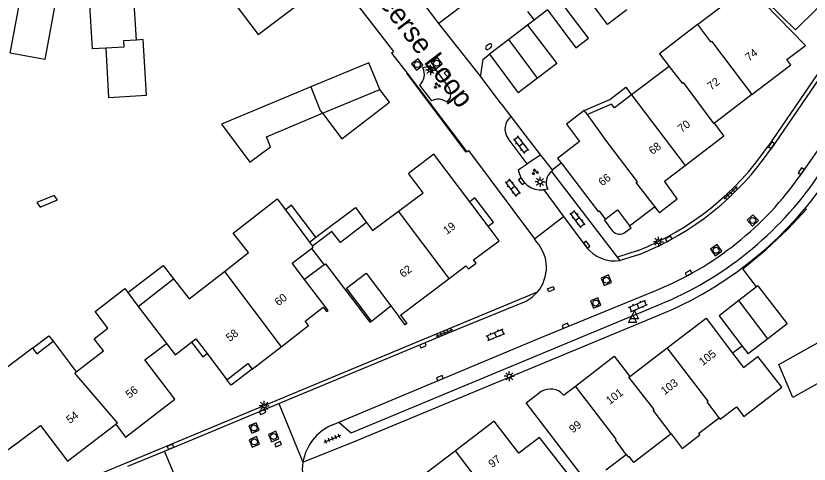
# Model space of a CAD drawing. Extents: x 126000 to 131009, y 393000 to 395500.
# Drawn here: x 130800.8 to 130899.9, y 395126 to 395182 of the extents above; entities that cross this region are included whole.
import ezdxf

# ---------------------------------------------------------------- set-up
doc = ezdxf.new("R2010")
doc.units = 0
for name, color, linetype in [('gg-afsc-erfafscheiding', 7, 'Continuous'), ('gg-afsc-muur', 7, 'Continuous'), ('gg-anno-huisnummerreeks BGT', 7, 'Continuous'), ('gg-anno-openbare ruimte label', 7, 'Continuous'), ('gg-bbg-bijgebouw', 7, 'Continuous'), ('gg-bbg-gedigitaliseerde bebouwing', 7, 'Continuous'), ('gg-bbg-gedigitaliseerde bijgebouw', 7, 'Continuous'), ('gg-bbg-hoofdgebouw', 7, 'Continuous'), ('gg-bbg-luifel en loopbrug', 7, 'Continuous'), ('gg-bbg-tussenscheiding', 7, 'Continuous'), ('gg-knt-verharding', 7, 'Continuous'), ('gg-knt-verharding nz', 7, 'Continuous'), ('gt-grn-vlakafsluiter', 7, 'Continuous'), ('gt-grn-weggrens', 7, 'Continuous'), ('gt-symb-brandkraan', 7, 'Continuous'), ('gt-symb-groenvak', 7, 'Continuous'), ('gt-symb-klinker verharding', 7, 'Continuous'), ('gt-symb-kolk', 7, 'Continuous'), ('gt-symb-kolk center center', 7, 'Continuous'), ('gt-symb-lichtmast', 7, 'Continuous'), ('gt-symb-rioolschacht', 7, 'Continuous'), ('gt-symb-tegel verharding', 7, 'Continuous'), ('gt-symb-waterafsluiter', 7, 'Continuous')]:
    doc.layers.add(name, color=color, linetype=linetype)

# ---------------------------------------------------------------- blocks, each defined once
blk = doc.blocks.new('gt0-KOLK')
at = {"layer": 'gt-symb-kolk'}
blk.add_lwpolyline([(0, 0), (0.375, 0), (0.375, 0.4), (-0.375, 0.4), (-0.375, 0), (0, 0)], dxfattribs=at)
blk = doc.blocks.new('gt0-RS')
at = {"layer": 'gt-symb-rioolschacht'}
blk.add_lwpolyline([(-0.5, -0.5), (0.5, -0.5), (0.5, 0.5), (-0.5, 0.5)], close=True, dxfattribs=at)
blk.add_circle((0, 0), 0.375, dxfattribs=at)
blk = doc.blocks.new('gt0-TEG1')
at = {"layer": 'gt-symb-tegel verharding'}
for p, q in [((-1.125, 0), (1.125, 0)), ((-0.9, -0.25), (-0.9, 0.25)), ((-0.45, -0.25), (-0.45, 0.25)), ((0, -0.25), (0, 0.25)), ((0.45, -0.25), (0.45, 0.25)), ((0.9, -0.25), (0.9, 0.25))]:
    blk.add_line(p, q, dxfattribs=at)
blk = doc.blocks.new('gt0-WAFSL')
at = {"layer": 'gt-symb-waterafsluiter'}
for p, q in [((-0.5, -0.333), (0, 0.667)), ((0, 0.667), (0.5, -0.333)), ((0.5, -0.333), (-0.5, -0.333))]:
    blk.add_line(p, q, dxfattribs=at)
blk = doc.blocks.new('gt0-KL1')
at = {"layer": 'gt-symb-klinker verharding'}
for p, q in [((-1.15, 0.3), (1.15, 0.3)), ((-1, -0.3), (-1, 0.3)), ((-0.5, 0.3), (-0.5, 0.45)), ((0, -0.3), (0, 0.3)), ((0.5, 0.3), (0.5, 0.45)), ((1, -0.3), (1, 0.3)), ((-1.15, -0.3), (1.15, -0.3)), ((-0.5, -0.45), (-0.5, -0.3)), ((0.5, -0.45), (0.5, -0.3))]:
    blk.add_line(p, q, dxfattribs=at)
blk = doc.blocks.new('gt0-KOLKCC')
at = {"layer": 'gt-symb-kolk center center'}
blk.add_lwpolyline([(-0.375, 0.2), (0.375, 0.2), (0.375, -0.2), (-0.375, -0.2)], close=True, dxfattribs=at)
blk = doc.blocks.new('gt0-LMAST')
at = {"layer": 'gt-symb-lichtmast'}
for p, q in [((-0.182, 0.173), (-0.447, 0.438)), ((-0.005, 0.246), (-0.005, 0.621)), ((0.172, 0.173), (0.437, 0.438)), ((-0.255, -0.004), (-0.63, -0.004)), ((-0.182, -0.181), (-0.447, -0.446)), ((-0.005, -0.254), (-0.005, -0.629)), ((0.437, -0.446), (0.172, -0.181)), ((0.245, -0.004), (0.62, -0.004))]:
    blk.add_line(p, q, dxfattribs=at)
blk.add_circle((-0.005, -0.004), 0.25, dxfattribs=at)
blk = doc.blocks.new('gt0-GRVAK')
at = {"layer": 'gt-symb-groenvak'}
for p, q in [((-0.11, 0.189), (-0.228, 0.24)), ((-0.182, 0.153), (0.088, 0.153)), ((-0.091, 0.211), (-0.156, 0.322)), ((-0.047, 0.214), (-0.047, 0.393)), ((-0.004, 0.211), (0.061, 0.322)), ((0.015, 0.189), (0.133, 0.24)), ((0.262, -0.052), (0.197, 0.059)), ((0.305, -0.049), (0.305, 0.13)), ((0.349, -0.052), (0.414, 0.059)), ((-0.245, -0.228), (-0.363, -0.177)), ((-0.318, -0.264), (-0.047, -0.264)), ((-0.226, -0.206), (-0.291, -0.095)), ((-0.183, -0.203), (-0.183, -0.024)), ((-0.139, -0.206), (-0.074, -0.095)), ((-0.12, -0.228), (-0.002, -0.177)), ((0.243, -0.074), (0.125, -0.023)), ((0.17, -0.11), (0.441, -0.11)), ((0.368, -0.074), (0.486, -0.023))]:
    blk.add_line(p, q, dxfattribs=at)
blk = doc.blocks.new('gt0-BR')
at = {"layer": 'gt-symb-brandkraan'}
for centre, radius, start, end in [((-0.244, 0), 0.206, 107.56694, 252.43307), ((0.599, -2.664), 3, 106.89205, 107.56694), ((0, -0.691), 0.938, 73.10799, 106.89205), ((-0.599, -2.664), 3, 72.43309, 73.10799), ((0.244, 0), 0.206, 287.56695, 72.43309), ((0.599, 2.664), 3, 252.43307, 253.10797), ((0, 0.691), 0.938, 253.10797, 286.89206), ((-0.599, 2.664), 3, 286.89206, 287.56695)]:
    blk.add_arc(centre, radius, start, end, dxfattribs=at)

msp = doc.modelspace()

# ---------------------------------------------------------------- linework, layer by layer
at = {"layer": 'gg-afsc-erfafscheiding'}
for p, q in [((130858.611, 395184.836), (130853.667, 395181.062)), ((130867.226, 395182.747), (130865.549, 395181.471)), ((130865.549, 395181.471), (130864.736, 395180.852)), ((130849.596, 395174.833), (130857.01, 395164.982)), ((130861.422, 395171.033), (130862.669, 395169.413)), ((130862.669, 395169.413), (130866.372, 395164.601)), ((130866.372, 395164.601), (130867.796, 395162.751)), ((130867.796, 395162.751), (130868.938, 395163.627)), ((130891.553, 395140.757), (130890.366, 395139.856))]:
    msp.add_line(p, q, dxfattribs=at)
for points in [[(130853.667, 395181.062), (130839.16, 395200.202), (130832.92, 395208.312)], [(130893.349, 395148.158), (130891.66, 395150.412), (130894.577, 395152.837), (130897.31, 395155.419), (130899.632, 395157.916)]]:
    msp.add_lwpolyline(points, dxfattribs=at)
at = {"layer": 'gg-afsc-muur'}
msp.add_lwpolyline([(130847.738, 395177.347), (130849.707, 395174.83), (130857.147, 395165.028)], dxfattribs=at)
at = {"layer": 'gg-bbg-bijgebouw'}
for p, q in [((130864.736, 395180.852), (130862.382, 395179.051)), ((130862.382, 395179.051), (130860, 395177.228)), ((130860, 395177.228), (130863.565, 395172.407)), ((130846.272, 395172.823), (130844.89, 395176.144)), ((130893.349, 395148.158), (130891.123, 395146.442)), ((130893.516, 395148.287), (130893.349, 395148.158)), ((130891.123, 395146.442), (130888.664, 395144.545)), ((130888.664, 395144.545), (130891.553, 395140.757)), ((130891.553, 395140.757), (130892.292, 395139.787))]:
    msp.add_line(p, q, dxfattribs=at)
at = {"layer": 'gg-bbg-gedigitaliseerde bebouwing'}
for p, q in [((130885.972, 395180.937), (130892.24, 395185.671)), ((130831.06, 395179.69), (130838.2, 395185.127)), ((130882.441, 395175.686), (130877.744, 395172.144)), ((130872.214, 395169.687), (130871.832, 395170.177)), ((130853.04, 395164.719), (130849.874, 395162.326)), ((130834.471, 395157.756), (130837.489, 395153.734)), ((130844.63, 395156.2), (130841.354, 395153.697)), ((130837.489, 395153.734), (130837.865, 395153.234)), ((130816.083, 395145.72), (130820.504, 395149.153)), ((130814.78, 395147.44), (130816.083, 395145.72)), ((130805.44, 395141.36), (130808.35, 395137.54)), ((130802.876, 395140.507), (130799.459, 395137.917)), ((130872.63, 395123.19), (130864.578, 395133.659)), ((130886.138, 395129.86), (130888.687, 395131.799)), ((130874.536, 395125.293), (130877.075, 395127.225))]:
    msp.add_line(p, q, dxfattribs=at)
for points in [[(130812.028, 395177.958), (130810.39, 395177.87), (130810, 395184.07), (130805.74, 395183.8), (130804.4, 395176.54), (130800.1, 395177.33), (130802.28, 395189.14), (130803.29, 395189.199)], [(130815.854, 395178.987), (130815.486, 395184.915), (130813.862, 395184.814), (130813.59, 395189.205)], [(130819.19, 395188.8), (130823.88, 395189.22), (130831.06, 395179.69)], [(130885.972, 395180.937), (130881.226, 395177.25), (130882.441, 395175.686)], [(130815.854, 395178.987), (130814.229, 395178.899), (130814.28, 395178.08), (130812.028, 395177.958)], [(130877.744, 395172.144), (130875.59, 395170.52), (130875.221, 395170.992), (130872.214, 395169.687)], [(130848.613, 395157.617), (130851.68, 395159.91), (130849.874, 395162.326)], [(130826.85, 395150.09), (130829.87, 395152.44), (130827.96, 395154.88), (130833.44, 395159.13), (130834.471, 395157.756)], [(130844.63, 395156.2), (130845.383, 395155.202), (130848.613, 395157.617)], [(130841.354, 395153.697), (130840.292, 395155.088), (130837.865, 395153.234)], [(130820.504, 395149.153), (130822.44, 395146.66), (130826.85, 395150.09)], [(130808.35, 395137.54), (130811.74, 395140.17), (130810.59, 395141.66), (130812.3, 395142.98), (130810.69, 395145.09), (130814.41, 395147.93), (130814.78, 395147.44)], [(130802.876, 395140.507), (130803.42, 395139.79), (130805.44, 395141.36)], [(130888.687, 395131.799), (130888.83, 395131.61), (130890.85, 395133.17), (130891.77, 395131.98), (130896.53, 395135.64), (130893.517, 395139.459)], [(130867.14, 395122.42), (130869.99, 395124.55), (130866.252, 395129.356)], [(130882.691, 395129.78), (130878.012, 395126.221), (130877.452, 395126.957)], [(130882.691, 395129.78), (130884.07, 395127.96), (130886.28, 395129.67), (130886.138, 395129.86)], [(130877.075, 395127.225), (130877.34, 395126.87), (130877.452, 395126.957)]]:
    msp.add_lwpolyline(points, dxfattribs=at)
at = {"layer": 'gg-bbg-gedigitaliseerde bijgebouw'}
for p, q in [((130844.89, 395176.144), (130837.64, 395173.12)), ((130865.998, 395174.242), (130863.565, 395172.407)), ((130839.12, 395169.83), (130846.272, 395172.823)), ((130894.759, 395141.664), (130892.292, 395139.787))]:
    msp.add_line(p, q, dxfattribs=at)
for points in [[(130877.162, 395182.747), (130874.74, 395180.93), (130871.16, 395185.743)], [(130867.226, 395182.747), (130870.782, 395178.031), (130872.361, 395179.222), (130868.78, 395183.931)], [(130864.736, 395180.852), (130868.4, 395176.07), (130865.998, 395174.242)], [(130837.64, 395173.12), (130826.51, 395168.48), (130830.031, 395163.73), (130832.624, 395165.653), (130832.103, 395166.903), (130839.12, 395169.83)], [(130893.516, 395148.287), (130897.2, 395143.52), (130894.759, 395141.664)]]:
    msp.add_lwpolyline(points, dxfattribs=at)
at = {"layer": 'gg-bbg-hoofdgebouw'}
for p, q in [((130899.483, 395178.314), (130894.299, 395183.577)), ((130892.775, 395172.166), (130888.095, 395168.592)), ((130857.522, 395158.788), (130853.04, 395164.719)), ((130868.5, 395164.202), (130868.938, 395163.627)), ((130859.827, 395155.738), (130857.522, 395158.788)), ((130837.74, 395152.963), (130839.308, 395150.901)), ((130839.308, 395150.901), (130839.475, 395151.028)), ((130839.475, 395151.028), (130845.036, 395143.749)), ((130848.876, 395144.636), (130854.948, 395149.216)), ((130847.673, 395145.763), (130848.657, 395144.471)), ((130882.187, 395140.517), (130887.041, 395144.222)), ((130887.041, 395144.222), (130890.366, 395139.856)), ((130833.94, 395140.666), (130837.384, 395143.325)), ((130845.036, 395143.749), (130845.218, 395143.888)), ((130830.344, 395137.889), (130833.94, 395140.666)), ((130877.502, 395136.941), (130882.187, 395140.517)), ((130824.692, 395139.816), (130827.17, 395136.558)), ((130864.578, 395133.659), (130866.208, 395134.919)), ((130855.737, 395127.684), (130851.049, 395124.103))]:
    msp.add_line(p, q, dxfattribs=at)
for points in [[(130892.775, 395172.166), (130897.625, 395175.869), (130897.133, 395176.54), (130899.483, 395178.314)], [(130871.832, 395170.177), (130869.592, 395168.469), (130871.248, 395166.314), (130868.5, 395164.202)], [(130884.424, 395163.311), (130889.287, 395167.011), (130888.095, 395168.592)], [(130868.938, 395163.627), (130873.552, 395157.568), (130873.671, 395157.649), (130874.458, 395156.601)], [(130881.209, 395157.45), (130883.42, 395159.13), (130881.837, 395161.343), (130884.424, 395163.311)], [(130877.481, 395155.782), (130880.618, 395158.156), (130881.176, 395157.425), (130881.209, 395157.45)], [(130874.458, 395156.601), (130875.986, 395157.757), (130877.481, 395155.782)], [(130854.948, 395149.216), (130857.034, 395150.789), (130857.355, 395150.405), (130858.3, 395151.125), (130857.999, 395151.52), (130861.2, 395153.921), (130859.827, 395155.738)], [(130836.884, 395149.058), (130835.304, 395151.111), (130837.74, 395152.963)], [(130837.384, 395143.325), (130836.956, 395143.879), (130839.203, 395145.615), (130839.631, 395145.061), (130839.837, 395145.22), (130836.884, 395149.058)], [(130845.218, 395143.888), (130842.103, 395147.98), (130844.56, 395149.851), (130847.673, 395145.763)], [(130848.876, 395144.636), (130849.648, 395143.583), (130849.427, 395143.426), (130848.657, 395144.471)], [(130813.304, 395130.993), (130814.512, 395129.398), (130820.649, 395134.108), (130816.923, 395139.028), (130819.608, 395141.07)], [(130819.608, 395141.07), (130820.707, 395139.65), (130822.765, 395141.248)], [(130822.765, 395141.248), (130823.292, 395141.657), (130824.692, 395139.816)], [(130870.712, 395135.757), (130875.563, 395139.481), (130877.502, 395136.941)], [(130890.366, 395139.856), (130891.711, 395138.09), (130893.517, 395139.459)], [(130827.17, 395136.558), (130829.803, 395138.6), (130830.344, 395137.889)], [(130868.91, 395134.971), (130869.252, 395134.636), (130870.712, 395135.757)], [(130866.252, 395129.356), (130863.663, 395127.365), (130860.576, 395131.38), (130855.737, 395127.684)], [(130799.812, 395127.791), (130803.868, 395130.836), (130807.235, 395126.378), (130813.304, 395130.993)]]:
    msp.add_lwpolyline(points, dxfattribs=at)
msp.add_arc((130867.596, 395133.038), 2.338, 55.79218, 126.41287, dxfattribs=at)
at = {"layer": 'gg-bbg-luifel en loopbrug'}
for p, q in [((130837.489, 395153.734), (130838.291, 395154.341)), ((130839.308, 395150.901), (130836.884, 395149.058)), ((130845.218, 395143.888), (130847.673, 395145.763))]:
    msp.add_line(p, q, dxfattribs=at)
for points in [[(130894.577, 395183.847), (130898.221, 395180.252), (130900.98, 395182.958)], [(130812.028, 395177.958), (130812.359, 395171.826), (130817.116, 395172.083), (130816.695, 395179.033), (130815.854, 395178.987)], [(130839.12, 395169.83), (130841.548, 395166.651), (130847.508, 395171.205), (130846.272, 395172.823)], [(130871.832, 395170.177), (130875.032, 395171.566), (130877.039, 395173.079), (130877.744, 395172.144)], [(130805.568, 395159.585), (130803.398, 395158.678), (130803.835, 395158.112), (130805.998, 395159.017), (130805.568, 395159.585)], [(130859.827, 395155.738), (130860.475, 395156.234), (130858.152, 395159.27), (130857.522, 395158.788)], [(130838.291, 395154.341), (130835.246, 395158.346), (130834.471, 395157.756)], [(130838.291, 395154.341), (130843.221, 395158.068), (130844.63, 395156.2)], [(130875.387, 395155.13), (130874.341, 395156.512), (130874.458, 395156.601)], [(130876.944, 395154.986), (130877.668, 395155.534), (130877.481, 395155.782)], [(130814.78, 395147.44), (130819.21, 395150.82), (130820.504, 395149.153)], [(130802.876, 395140.507), (130804.913, 395142.051), (130805.44, 395141.36)], [(130896.143, 395138.44), (130902.853, 395142.194), (130905.014, 395138.333), (130897.9, 395134.33), (130896.143, 395138.44)], [(130822.765, 395141.248), (130824.177, 395139.419), (130824.692, 395139.816)], [(130830.344, 395137.889), (130827.712, 395135.856), (130827.17, 395136.558)]]:
    msp.add_lwpolyline(points, dxfattribs=at)
msp.add_arc((130876.237, 395155.834), 1.104, 219.64159, 309.79041, dxfattribs=at)
at = {"layer": 'gg-bbg-tussenscheiding'}
for p, q in [((130865.998, 395174.242), (130862.382, 395179.051)), ((130877.744, 395172.144), (130884.424, 395163.311)), ((130854.948, 395149.216), (130848.613, 395157.617)), ((130826.85, 395150.09), (130833.94, 395140.666)), ((130894.759, 395141.664), (130891.123, 395146.442)), ((130816.083, 395145.72), (130819.608, 395141.07)), ((130862.49, 395118.85), (130855.737, 395127.684))]:
    msp.add_line(p, q, dxfattribs=at)
for points in [[(130885.972, 395180.937), (130887.61, 395178.76), (130887.72, 395178.84), (130892.775, 395172.166)], [(130882.441, 395175.686), (130884.07, 395173.59), (130884.19, 395173.69), (130888, 395168.53), (130888.095, 395168.592)], [(130837.64, 395173.12), (130838.83, 395170.18), (130839.12, 395169.83)], [(130881.209, 395157.45), (130878.32, 395161.18), (130878.47, 395161.29), (130874.63, 395166.32), (130872.214, 395169.687)], [(130837.74, 395152.963), (130837.95, 395153.11), (130837.865, 395153.234)], [(130888.687, 395131.799), (130887.19, 395133.78), (130887.3, 395133.86), (130882.187, 395140.517)], [(130813.304, 395130.993), (130813.51, 395131.16), (130808.15, 395137.38), (130808.35, 395137.54)], [(130882.691, 395129.78), (130880.45, 395132.74), (130880.56, 395132.82), (130877.398, 395136.876), (130877.502, 395136.941)], [(130877.075, 395127.225), (130875.718, 395129.043), (130875.82, 395129.12), (130870.712, 395135.757)]]:
    msp.add_lwpolyline(points, dxfattribs=at)
at = {"layer": 'gg-knt-verharding'}
for p, q in [((130923.198, 395206.382), (130895.133, 395165.346)), ((130837.176, 395191.627), (130847.99, 395177.54)), ((130847.738, 395177.347), (130847.99, 395177.54)), ((130852.48, 395175.683), (130851.64, 395175.515)), ((130858.871, 395174.461), (130858.889, 395174.586)), ((130861.422, 395171.033), (130858.871, 395174.461)), ((130851.219, 395173.333), (130852.718, 395171.38)), ((130864.69, 395163.525), (130862.306, 395166.702)), ((130857.147, 395165.028), (130857.357, 395165.185)), ((130857.357, 395165.185), (130865.614, 395154.16)), ((130866.372, 395164.601), (130864.69, 395163.525)), ((130863.585, 395162.776), (130864.69, 395163.525)), ((130875.991, 395151.855), (130867.764, 395162.567)), ((130867.273, 395160.369), (130866.784, 395160.26)), ((130866.784, 395160.26), (130869.247, 395156.953)), ((130865.614, 395154.16), (130869.247, 395156.953)), ((130869.247, 395156.953), (130872.041, 395153.202)), ((130865.901, 395153.735), (130865.614, 395154.16)), ((130878.547, 395152.684), (130875.991, 395151.855)), ((130878.713, 395152.212), (130876.314, 395151.434)), ((130876.314, 395151.434), (130875.991, 395151.855)), ((130773.65, 395109.193), (130865.988, 395147.53)), ((130833.638, 395133.572), (130856.281, 395142.978)), ((130819.379, 395127.648), (130833.638, 395133.572)), ((130840.261, 395130.869), (130841.168, 395131.249)), ((130814.791, 395125.742), (130819.379, 395127.648)), ((130821.312, 395122.998), (130819.379, 395127.648))]:
    msp.add_line(p, q, dxfattribs=at)
for points in [[(130958.667, 395257.578), (130956.426, 395255.4), (130954.549, 395253.108), (130894.797, 395165.741)], [(130858.889, 395174.586), (130859.181, 395176.586), (130860, 395177.228)], [(130853.26, 395175.256), (130854.956, 395172.971), (130855.113, 395172.366), (130855.056, 395171.784), (130854.636, 395171.272)], [(130856.281, 395142.978), (130864.555, 395146.381), (130865.328, 395146.885), (130865.988, 395147.53)], [(130841.168, 395131.249), (130842.701, 395129.921), (130881.156, 395145.909)], [(130836.674, 395126.255), (130843.411, 395128.945), (130881.247, 395144.656)]]:
    msp.add_lwpolyline(points, dxfattribs=at)
for centre, radius, start, end in [((130852.224, 395174.289), 1.417, 43.01888, 79.58537), ((130850.085, 395174.683), 1.763, 310.02251, 28.13632), ((130853.585, 395169.688), 1.901, 56.43032, 117.12399), ((130863.863, 395167.873), 1.948, 127.79404, 216.953), ((130865.323, 395185.782), 35.642, 291.7783, 325.78599), ((130865.316, 395185.792), 36.154, 291.75004, 325.56106), ((130866.497, 395163.186), 2.94, 188.02128, 275.60892), ((130868.76, 395161.191), 1.699, 125.897, 208.91846), ((130864.473, 395186.886), 44.243, 292.15272, 325.60124), ((130863.258, 395188.307), 47.212, 292.39695, 325.52564), ((130862.365, 395150.582), 4.737, 319.88346, 41.72312), ((130875.656, 395155.89), 4.505, 216.64018, 278.40411), ((130842.721, 395125.256), 6.129, 113.66075, 170.61508), ((130842.715, 395125.256), 6.123, 170.60946, 202.98277)]:
    msp.add_arc(centre, radius, start, end, dxfattribs=at)
at = {"layer": 'gg-knt-verharding nz'}
for p, q in [((130864.743, 395182.57), (130865.549, 395181.471)), ((130898.882, 395162.158), (130904.173, 395169.764))]:
    msp.add_line(p, q, dxfattribs=at)
msp.add_lwpolyline([(130841.168, 395131.249), (130866.512, 395141.87), (130880.76, 395147.688)], dxfattribs=at)
msp.add_arc((130865.289, 395185.646), 40.99, 292.17461, 325.03851, dxfattribs=at)
at = {"layer": 'gt-grn-vlakafsluiter'}
msp.add_line((130867.796, 395162.751), (130867.764, 395162.567), dxfattribs=at)
at = {"layer": 'gt-grn-weggrens'}
for p, q in [((130858.871, 395174.461), (130853.667, 395181.062)), ((130833.638, 395133.572), (130836.674, 395126.255))]:
    msp.add_line(p, q, dxfattribs=at)

# ---------------------------------------------------------------- block references
at = {"layer": 'gt-symb-brandkraan', "rotation": 37.36253068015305}
msp.add_blockref('gt0-BR', (130859.889, 395178.159), dxfattribs=at)
at = {"layer": 'gt-symb-groenvak'}
for p in [(130853.429, 395173.294), (130865.665, 395162.499)]:
    msp.add_blockref('gt0-GRVAK', p, dxfattribs=at)
at = {"layer": 'gt-symb-klinker verharding'}
for p, rotation in [((130863.911, 395165.904), -52.5571636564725), ((130862.871, 395160.553), -52.47682811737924), ((130870.991, 395156.615), 127.3625306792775), ((130878.545, 395145.767), 23.51455668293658), ((130860.734, 395142.176), 22.69475559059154)]:
    msp.add_blockref('gt0-KL1', p, dxfattribs=dict(at, rotation=rotation))
at = {"layer": 'gt-symb-kolk'}
for p, rotation in [((130895.386, 395165.741), 55.59476571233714), ((130899.106, 395162.499), 55.59476571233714), ((130863.837, 395161.224), -54.32239791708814), ((130882.479, 395153.976), 28.308520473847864), ((130871.975, 395153.303), -53.256203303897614), ((130884.95, 395149.703), 28.308520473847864), ((130869.55, 395143.111), 22.20564332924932), ((130851.738, 395140.665), 22.71687171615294), ((130853.868, 395136.578), 22.716871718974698), ((130831.705, 395132.35), 22.514112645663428), ((130820.202, 395127.989), 23.38664215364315), ((130833.644, 395128.324), 22.514112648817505)]:
    msp.add_blockref('gt0-KOLK', p, dxfattribs=dict(at, rotation=rotation))
at = {"layer": 'gt-symb-kolk center center'}
for p, rotation in [((130854.737, 395174.724), 132.90551233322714), ((130867.652, 395147.857), 22.33338843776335)]:
    msp.add_blockref('gt0-KOLKCC', p, dxfattribs=dict(at, rotation=rotation))
at = {"layer": 'gt-symb-lichtmast'}
for p in [(130852.598, 395175.246), (130866.311, 395161.257), (130881.091, 395153.798), (130862.454, 395136.993), (130831.832, 395133.293)]:
    msp.add_blockref('gt0-LMAST', p, dxfattribs=at)
at = {"layer": 'gt-symb-rioolschacht'}
for p, rotation in [((130853.377, 395176.088), -52.476828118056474), ((130850.958, 395175.923), -52.47682811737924), ((130892.89, 395156.447), 43.29864539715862), ((130888.302, 395152.728), 34.8981235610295), ((130874.591, 395148.983), 22.205643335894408), ((130873.264, 395146.125), 22.20564333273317), ((130830.564, 395130.533), 22.514112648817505), ((130833.005, 395129.457), 22.514112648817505), ((130830.604, 395128.788), 22.514112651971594)]:
    msp.add_blockref('gt0-RS', p, dxfattribs=dict(at, rotation=rotation))
at = {"layer": 'gt-symb-tegel verharding'}
for p, rotation in [((130890.127, 395159.898), 44.39264699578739), ((130854.361, 395142.416), 22.46117570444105), ((130840.364, 395129.179), 22.69475559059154)]:
    msp.add_blockref('gt0-TEG1', p, dxfattribs=dict(at, rotation=rotation))
at = {"layer": 'gt-symb-waterafsluiter'}
for p in [(130878.123, 395144.488), (130877.852, 395144.022)]:
    msp.add_blockref('gt0-WAFSL', p, dxfattribs=at)

# ---------------------------------------------------------------- texts
at = {"layer": 'gg-anno-huisnummerreeks BGT'}
for s, rotation, p in [('74', 37.4, (130892.416, 395176.295)), ('72', 37.4, (130887.676, 395172.676)), ('70', 37.3, (130883.993, 395167.38)), ('68', 37.2, (130880.35, 395164.61)), ('66', 37.1, (130874.062, 395160.69)), ('19', 37.1, (130854.667, 395154.641)), ('62', 37, (130849.196, 395149.261)), ('60', 37.7, (130833.607, 395145.714)), ('58', 37.8, (130827.524, 395141.263)), ('105', 37.4, (130886.638, 395138.253)), ('103', 37.4, (130881.869, 395134.613)), ('56', 37.5, (130814.976, 395134.165)), ('101', 37.5, (130875.027, 395133.397)), ('54', 37.2, (130807.548, 395131.013)), ('99', 37.5, (130870.401, 395129.844)), ('97', 37.4, (130860.317, 395125.52))]:
    msp.add_text(s, height=1, rotation=rotation, dxfattribs=at).set_placement(p)
at = {"layer": 'gg-anno-openbare ruimte label'}
msp.add_text('Landmeerse Loop', height=2.5, rotation=307.2, dxfattribs=at).set_placement((130839.902, 395191.774))

doc.saveas('drawing.dxf')
